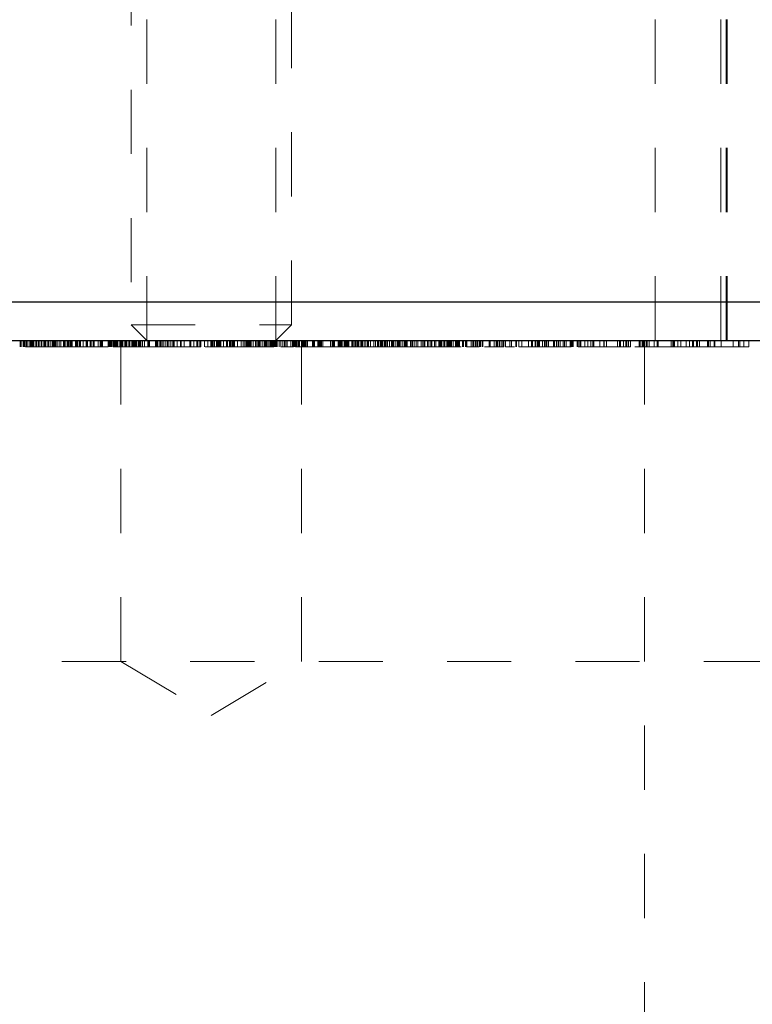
# Model space of a CAD drawing. Header units: inches. Extents: x 1802 to 2468, y -208 to -72.
# Tile 310 of 595: x 2078.03 to 2079.17, y -116.23 to -114.7. Entities that reach past the tile are written whole.
import ezdxf

# ---------------------------------------------------------------- set-up
doc = ezdxf.new("R2010")
doc.units = ezdxf.units.IN
doc.header["$LTSCALE"] = 0.5
doc.header["$MEASUREMENT"] = 0
doc.linetypes.add('HIDDEN', pattern=[0.225, 0.15, -0.075])
for name, color, linetype in [('DIE-M-S3', 8, 'Continuous'), ('DSS-M-S', 53, 'Continuous'), ('SVD-M-S', 8, 'Continuous')]:
    doc.layers.add(name, color=color, linetype=linetype)

msp = doc.modelspace()

# ---------------------------------------------------------------- linework, layer by layer
at = {"layer": 'DIE-M-S3', "linetype": 'HIDDEN', "lineweight": 18}
for p, q in [((2078.22616, -114.69667), (2078.22616, -115.19667)), ((2078.42716, -115.19667), (2078.42716, -114.69667)), ((2079.01806, -115.19667), (2079.01806, -114.69667)), ((2079.12084, -115.19667), (2079.12084, -114.69667)), ((2079.12084, -115.19667), (2079.12084, -114.69667)), ((2079.12084, -115.19667), (2079.12084, -114.69667)), ((2079.12084, -115.19667), (2079.12084, -114.69667)), ((2079.12903, -115.19667), (2079.12903, -114.69667)), ((2079.12903, -115.19667), (2079.12903, -114.69667)), ((2079.12903, -115.19667), (2079.12903, -114.69667)), ((2079.12903, -115.19667), (2079.12903, -114.69667)), ((2079.13031, -115.19667), (2079.13031, -114.69667)), ((2079.13031, -115.19667), (2079.13031, -114.69667)), ((2079.13031, -115.19667), (2079.13031, -114.69667)), ((2079.13031, -115.19667), (2079.13031, -114.69667))]:
    msp.add_line(p, q, dxfattribs=at)
at = {"layer": 'DSS-M-S', "linetype": 'Continuous', "lineweight": 25}
msp.add_line((2067.96416, -115.19667), (2085.46416, -115.19667), dxfattribs=at)
at = {"layer": 'DSS-M-S', "linetype": 'HIDDEN', "lineweight": 18}
for p, q in [((2078.02908, -115.20667), (2078.02908, -115.19667)), ((2078.0304, -115.20667), (2078.0304, -115.19667)), ((2078.03348, -115.20667), (2078.03348, -115.19667)), ((2078.03502, -115.20667), (2078.03502, -115.19667)), ((2078.03677, -115.20667), (2078.03677, -115.19667)), ((2078.04732, -115.20667), (2078.03729, -115.20667)), ((2078.03877, -115.20667), (2078.03877, -115.19667)), ((2078.0392, -115.20667), (2078.0392, -115.19667)), ((2078.03963, -115.20667), (2078.03963, -115.19667)), ((2078.03997, -115.20667), (2078.03997, -115.19667)), ((2078.04271, -115.20667), (2078.04271, -115.19667)), ((2078.04521, -115.20667), (2078.04521, -115.19667)), ((2078.04521, -115.20667), (2078.04521, -115.19667)), ((2078.04579, -115.20667), (2078.04579, -115.19667)), ((2078.04732, -115.20667), (2078.04732, -115.19667)), ((2078.04745, -115.20667), (2078.04745, -115.19667)), ((2078.04789, -115.20667), (2078.04789, -115.19667)), ((2078.04881, -115.20667), (2078.04881, -115.19667)), ((2078.0504, -115.20667), (2078.0504, -115.19667)), ((2078.05348, -115.20667), (2078.05348, -115.19667)), ((2078.05502, -115.20667), (2078.05502, -115.19667)), ((2078.05747, -115.20667), (2078.05747, -115.19667)), ((2078.05809, -115.20667), (2078.05809, -115.19667)), ((2078.05841, -115.20667), (2078.05841, -115.19667)), ((2078.05872, -115.20667), (2078.05872, -115.19667)), ((2078.06172, -115.20667), (2078.06172, -115.19667)), ((2078.0622, -115.20667), (2078.0622, -115.19667)), ((2078.06271, -115.20667), (2078.06271, -115.19667)), ((2078.06579, -115.20667), (2078.06579, -115.19667)), ((2078.06732, -115.20667), (2078.06732, -115.19667)), ((2078.06886, -115.20667), (2078.06886, -115.19667)), ((2078.07194, -115.20667), (2078.07194, -115.19667)), ((2078.07348, -115.20667), (2078.07348, -115.19667)), ((2078.07369, -115.20667), (2078.07369, -115.19667)), ((2078.07656, -115.20667), (2078.07656, -115.19667)), ((2078.07946, -115.20667), (2078.07946, -115.19667)), ((2078.07963, -115.20667), (2078.07963, -115.19667)), ((2078.08035, -115.20667), (2078.08035, -115.19667)), ((2078.08091, -115.20667), (2078.08091, -115.19667)), ((2078.08139, -115.20667), (2078.08139, -115.19667)), ((2078.08146, -115.20667), (2078.08146, -115.19667)), ((2078.08271, -115.20667), (2078.08271, -115.19667)), ((2078.08338, -115.20667), (2078.08338, -115.19667)), ((2078.08381, -115.20667), (2078.08381, -115.19667)), ((2078.08458, -115.20667), (2078.08458, -115.19667)), ((2078.08656, -115.20667), (2078.08656, -115.19667)), ((2078.08982, -115.20667), (2078.08982, -115.19667)), ((2078.09208, -115.20667), (2078.09208, -115.19667)), ((2078.09656, -115.20667), (2078.09656, -115.19667)), ((2078.09809, -115.20667), (2078.09809, -115.19667)), ((2078.09901, -115.20667), (2078.09901, -115.19667)), ((2078.10194, -115.20667), (2078.10194, -115.19667)), ((2078.10247, -115.20667), (2078.10247, -115.19667)), ((2078.10271, -115.20667), (2078.10271, -115.19667)), ((2078.1029, -115.20667), (2078.1029, -115.19667)), ((2078.10302, -115.20667), (2078.10302, -115.19667)), ((2078.10425, -115.20667), (2078.10425, -115.19667)), ((2078.10427, -115.20667), (2078.10427, -115.19667)), ((2078.1047, -115.20667), (2078.1047, -115.19667)), ((2078.10675, -115.20667), (2078.10675, -115.19667)), ((2078.10682, -115.20667), (2078.10682, -115.19667)), ((2078.10732, -115.20667), (2078.10732, -115.19667)), ((2078.10886, -115.20667), (2078.10886, -115.19667)), ((2078.10975, -115.20667), (2078.10975, -115.19667)), ((2078.11496, -115.20667), (2078.11496, -115.19667)), ((2078.11502, -115.20667), (2078.11502, -115.19667)), ((2078.11656, -115.20667), (2078.11656, -115.19667)), ((2078.11809, -115.20667), (2078.11809, -115.19667)), ((2078.11896, -115.20667), (2078.11896, -115.19667)), ((2078.12117, -115.20667), (2078.12117, -115.19667)), ((2078.12265, -115.20667), (2078.12265, -115.19667)), ((2078.12271, -115.20667), (2078.12271, -115.19667)), ((2078.12732, -115.20667), (2078.12732, -115.19667)), ((2078.13194, -115.20667), (2078.13194, -115.19667)), ((2078.13348, -115.20667), (2078.13348, -115.19667)), ((2078.13384, -115.20667), (2078.13384, -115.19667)), ((2078.13809, -115.20667), (2078.13809, -115.19667)), ((2078.13963, -115.20667), (2078.13963, -115.19667)), ((2078.14271, -115.20667), (2078.14271, -115.19667)), ((2078.14425, -115.20667), (2078.14425, -115.19667)), ((2078.1504, -115.20667), (2078.1504, -115.19667)), ((2078.15342, -115.20667), (2078.15342, -115.19667)), ((2078.15348, -115.20667), (2078.15348, -115.19667)), ((2078.15463, -115.20667), (2078.15463, -115.19667)), ((2078.15502, -115.20667), (2078.15502, -115.19667)), ((2078.15617, -115.20667), (2078.15617, -115.19667)), ((2078.15716, -115.20667), (2078.15716, -115.19667)), ((2078.15732, -115.20667), (2078.15732, -115.19667)), ((2078.16579, -115.20667), (2078.16579, -115.19667)), ((2078.16732, -115.20667), (2078.16732, -115.19667)), ((2078.16843, -115.20667), (2078.16843, -115.19667)), ((2078.16879, -115.20667), (2078.16879, -115.19667)), ((2078.1704, -115.20667), (2078.1704, -115.19667)), ((2078.17095, -115.20667), (2078.17095, -115.19667)), ((2078.17137, -115.20667), (2078.17137, -115.19667)), ((2078.17189, -115.20667), (2078.17189, -115.19667)), ((2078.17408, -115.20667), (2078.17408, -115.19667)), ((2078.1742, -115.20667), (2078.1742, -115.19667)), ((2078.17458, -115.20667), (2078.17458, -115.19667)), ((2078.17463, -115.20667), (2078.17463, -115.19667)), ((2078.1748, -115.20667), (2078.1748, -115.19667)), ((2078.1749, -115.20667), (2078.1749, -115.19667)), ((2078.17656, -115.20667), (2078.17656, -115.19667)), ((2078.17732, -115.20667), (2078.17732, -115.19667)), ((2078.17809, -115.20667), (2078.17809, -115.19667)), ((2078.17963, -115.20667), (2078.17963, -115.19667)), ((2078.18117, -115.20667), (2078.18117, -115.19667)), ((2078.18425, -115.20667), (2078.18425, -115.19667)), ((2078.18603, -115.19667), (2078.18603, -115.69667)), ((2078.18732, -115.20667), (2078.18732, -115.19667)), ((2078.18886, -115.20667), (2078.18886, -115.19667)), ((2078.19182, -115.20667), (2078.19182, -115.19667)), ((2078.19225, -115.20667), (2078.19225, -115.19667)), ((2078.19271, -115.20667), (2078.19271, -115.19667)), ((2078.19381, -115.20667), (2078.19381, -115.19667)), ((2078.19502, -115.20667), (2078.19502, -115.19667)), ((2078.19809, -115.20667), (2078.19809, -115.19667)), ((2078.19963, -115.20667), (2078.19963, -115.19667)), ((2078.20271, -115.20667), (2078.20271, -115.19667)), ((2078.20362, -115.20667), (2078.20362, -115.19667)), ((2078.20425, -115.20667), (2078.20425, -115.19667)), ((2078.20579, -115.20667), (2078.20579, -115.19667)), ((2078.20593, -115.20667), (2078.20593, -115.19667)), ((2078.20703, -115.20667), (2078.20703, -115.19667)), ((2078.20886, -115.20667), (2078.20886, -115.19667)), ((2078.2104, -115.20667), (2078.2104, -115.19667)), ((2078.2128, -115.20667), (2078.2128, -115.19667)), ((2078.21348, -115.20667), (2078.21348, -115.19667)), ((2078.21502, -115.20667), (2078.21502, -115.19667)), ((2078.21656, -115.20667), (2078.21656, -115.19667)), ((2078.21668, -115.20667), (2078.21668, -115.19667)), ((2078.21704, -115.20667), (2078.21704, -115.19667)), ((2078.21963, -115.20667), (2078.21963, -115.19667)), ((2078.22265, -115.20667), (2078.22265, -115.19667)), ((2078.22271, -115.20667), (2078.22271, -115.19667)), ((2078.22809, -115.20667), (2078.22809, -115.19667)), ((2078.22881, -115.20667), (2078.22881, -115.19667)), ((2078.23035, -115.20667), (2078.23035, -115.19667)), ((2078.2304, -115.20667), (2078.2304, -115.19667)), ((2078.23963, -115.20667), (2078.23963, -115.19667)), ((2078.2404, -115.20667), (2078.2404, -115.19667)), ((2078.2406, -115.20667), (2078.2406, -115.19667)), ((2078.24093, -115.20667), (2078.24093, -115.19667)), ((2078.24136, -115.20667), (2078.24136, -115.19667)), ((2078.24278, -115.20667), (2078.24278, -115.19667)), ((2078.24283, -115.20667), (2078.24283, -115.19667)), ((2078.24319, -115.20667), (2078.24319, -115.19667)), ((2078.24656, -115.20667), (2078.24656, -115.19667)), ((2078.24708, -115.20667), (2078.24708, -115.19667)), ((2078.24732, -115.20667), (2078.24732, -115.19667)), ((2078.24752, -115.20667), (2078.24752, -115.19667)), ((2078.24963, -115.20667), (2078.24963, -115.19667)), ((2078.2517, -115.20667), (2078.2517, -115.19667)), ((2078.25502, -115.20667), (2078.25502, -115.19667)), ((2078.25809, -115.20667), (2078.25809, -115.19667)), ((2078.25855, -115.20667), (2078.25855, -115.19667)), ((2078.25963, -115.20667), (2078.25963, -115.19667)), ((2078.26271, -115.20667), (2078.26271, -115.19667)), ((2078.26579, -115.20667), (2078.26579, -115.19667)), ((2078.26809, -115.20667), (2078.26809, -115.19667)), ((2078.26862, -115.20667), (2078.26862, -115.19667)), ((2078.26886, -115.20667), (2078.26886, -115.19667)), ((2078.26894, -115.20667), (2078.26894, -115.19667)), ((2078.26906, -115.20667), (2078.26906, -115.19667)), ((2078.27348, -115.20667), (2078.27348, -115.19667)), ((2078.27882, -115.20667), (2078.27882, -115.19667)), ((2078.27963, -115.20667), (2078.27963, -115.19667)), ((2078.28425, -115.20667), (2078.28425, -115.19667)), ((2078.29348, -115.20667), (2078.29348, -115.19667)), ((2078.29502, -115.20667), (2078.29502, -115.19667)), ((2078.29963, -115.20667), (2078.29963, -115.19667)), ((2078.30425, -115.20667), (2078.30425, -115.19667)), ((2078.30583, -115.20667), (2078.30583, -115.19667)), ((2078.30895, -115.20667), (2078.30895, -115.19667)), ((2078.30898, -115.20667), (2078.30898, -115.19667)), ((2078.30934, -115.20667), (2078.30934, -115.19667)), ((2078.3104, -115.20667), (2078.3104, -115.19667)), ((2078.31617, -115.20667), (2078.31617, -115.19667)), ((2078.32732, -115.20667), (2078.31729, -115.20667)), ((2078.32117, -115.20667), (2078.32117, -115.19667)), ((2078.32579, -115.20667), (2078.32579, -115.19667)), ((2078.32732, -115.20667), (2078.32732, -115.19667)), ((2078.33502, -115.20667), (2078.32732, -115.20667)), ((2078.32886, -115.20667), (2078.32886, -115.19667)), ((2078.33112, -115.20667), (2078.33112, -115.19667)), ((2078.33194, -115.20667), (2078.33194, -115.19667)), ((2078.33502, -115.20667), (2078.33502, -115.19667)), ((2078.39194, -115.20667), (2078.33502, -115.20667)), ((2078.33509, -115.20667), (2078.33509, -115.19667)), ((2078.33656, -115.20667), (2078.33656, -115.19667)), ((2078.33809, -115.20667), (2078.33809, -115.19667)), ((2078.33963, -115.20667), (2078.33963, -115.19667)), ((2078.3406, -115.20667), (2078.3406, -115.19667)), ((2078.34134, -115.20667), (2078.34134, -115.19667)), ((2078.34579, -115.20667), (2078.34579, -115.19667)), ((2078.3504, -115.20667), (2078.3504, -115.19667)), ((2078.35194, -115.20667), (2078.35194, -115.19667)), ((2078.35502, -115.20667), (2078.35502, -115.19667)), ((2078.35546, -115.20667), (2078.35546, -115.19667)), ((2078.35656, -115.20667), (2078.35656, -115.19667)), ((2078.35855, -115.20667), (2078.35855, -115.19667)), ((2078.36052, -115.20667), (2078.36052, -115.19667)), ((2078.36119, -115.20667), (2078.36119, -115.19667)), ((2078.36139, -115.20667), (2078.36139, -115.19667)), ((2078.36151, -115.20667), (2078.36151, -115.19667)), ((2078.36165, -115.20667), (2078.36165, -115.19667)), ((2078.36271, -115.20667), (2078.36271, -115.19667)), ((2078.36732, -115.20667), (2078.36732, -115.19667)), ((2078.37348, -115.20667), (2078.37348, -115.19667)), ((2078.37656, -115.20667), (2078.37656, -115.19667)), ((2078.37872, -115.20667), (2078.37872, -115.19667)), ((2078.38117, -115.20667), (2078.38117, -115.19667)), ((2078.38254, -115.20667), (2078.38254, -115.19667)), ((2078.38425, -115.20667), (2078.38425, -115.19667)), ((2078.38579, -115.20667), (2078.38579, -115.19667)), ((2078.38732, -115.20667), (2078.38732, -115.19667)), ((2078.38886, -115.20667), (2078.38886, -115.19667)), ((2078.39194, -115.20667), (2078.39194, -115.19667)), ((2078.41809, -115.20667), (2078.39194, -115.20667)), ((2078.39555, -115.20667), (2078.39555, -115.19667)), ((2078.39656, -115.20667), (2078.39656, -115.19667)), ((2078.39946, -115.20667), (2078.39946, -115.19667)), ((2078.39963, -115.20667), (2078.39963, -115.19667)), ((2078.40035, -115.20667), (2078.40035, -115.19667)), ((2078.40091, -115.20667), (2078.40091, -115.19667)), ((2078.40117, -115.20667), (2078.40117, -115.19667)), ((2078.40146, -115.20667), (2078.40146, -115.19667)), ((2078.40271, -115.20667), (2078.40271, -115.19667)), ((2078.40595, -115.20667), (2078.40595, -115.19667)), ((2078.40886, -115.20667), (2078.40886, -115.19667)), ((2078.40907, -115.20667), (2078.40907, -115.19667)), ((2078.4104, -115.20667), (2078.4104, -115.19667)), ((2078.41208, -115.20667), (2078.41208, -115.19667)), ((2078.41348, -115.20667), (2078.41348, -115.19667)), ((2078.41543, -115.20667), (2078.41543, -115.19667)), ((2078.41809, -115.20667), (2078.41809, -115.19667)), ((2078.42425, -115.20667), (2078.41809, -115.20667)), ((2078.41872, -115.20667), (2078.41872, -115.19667)), ((2078.41963, -115.20667), (2078.41963, -115.19667)), ((2078.42117, -115.20667), (2078.42117, -115.19667)), ((2078.42189, -115.20667), (2078.42189, -115.19667)), ((2078.42271, -115.20667), (2078.42271, -115.19667)), ((2078.42357, -115.20667), (2078.42357, -115.19667)), ((2078.42425, -115.20667), (2078.42425, -115.19667)), ((2078.42427, -115.20667), (2078.42427, -115.19667)), ((2078.42547, -115.20667), (2078.42547, -115.19667)), ((2078.4261, -115.20667), (2078.4261, -115.19667)), ((2078.42732, -115.20667), (2078.42732, -115.19667)), ((2078.42761, -115.20667), (2078.42761, -115.19667)), ((2078.42956, -115.20667), (2078.42956, -115.19667)), ((2078.43271, -115.20667), (2078.43271, -115.19667)), ((2078.43502, -115.20667), (2078.43502, -115.19667)), ((2078.43809, -115.20667), (2078.43809, -115.19667)), ((2078.4406, -115.20667), (2078.4406, -115.19667)), ((2078.44271, -115.20667), (2078.44271, -115.19667)), ((2078.44502, -115.20667), (2078.44502, -115.19667)), ((2078.4504, -115.20667), (2078.4504, -115.19667)), ((2078.45348, -115.20667), (2078.45348, -115.19667)), ((2078.45502, -115.20667), (2078.45502, -115.19667)), ((2078.45656, -115.20667), (2078.45656, -115.19667)), ((2078.45809, -115.20667), (2078.45809, -115.19667)), ((2078.46886, -115.20667), (2078.45809, -115.20667)), ((2078.45855, -115.20667), (2078.45855, -115.19667)), ((2078.45963, -115.20667), (2078.45963, -115.19667)), ((2078.46035, -115.20667), (2078.46035, -115.19667)), ((2078.4604, -115.20667), (2078.4604, -115.19667)), ((2078.46271, -115.20667), (2078.46271, -115.19667)), ((2078.46425, -115.20667), (2078.46425, -115.19667)), ((2078.46728, -115.69667), (2078.46728, -115.19667)), ((2078.46732, -115.20667), (2078.46732, -115.19667)), ((2078.46886, -115.20667), (2078.46886, -115.19667)), ((2078.54795, -115.20667), (2078.46886, -115.20667)), ((2078.4704, -115.20667), (2078.4704, -115.19667)), ((2078.47194, -115.20667), (2078.47194, -115.19667)), ((2078.47305, -115.20667), (2078.47305, -115.19667)), ((2078.47341, -115.20667), (2078.47341, -115.19667)), ((2078.47365, -115.20667), (2078.47365, -115.19667)), ((2078.47557, -115.20667), (2078.47557, -115.19667)), ((2078.47651, -115.20667), (2078.47651, -115.19667)), ((2078.48425, -115.20667), (2078.48425, -115.19667)), ((2078.48619, -115.20667), (2078.48619, -115.19667)), ((2078.48732, -115.20667), (2078.48732, -115.19667)), ((2078.49266, -115.20667), (2078.49266, -115.19667)), ((2078.4935, -115.20667), (2078.4935, -115.19667)), ((2078.49369, -115.20667), (2078.49369, -115.19667)), ((2078.49381, -115.20667), (2078.49381, -115.19667)), ((2078.49396, -115.20667), (2078.49396, -115.19667)), ((2078.49445, -115.20667), (2078.49445, -115.19667)), ((2078.49538, -115.20667), (2078.49538, -115.19667)), ((2078.49624, -115.20667), (2078.49624, -115.19667)), ((2078.49687, -115.20667), (2078.49687, -115.19667)), ((2078.49838, -115.20667), (2078.49838, -115.19667)), ((2078.50033, -115.20667), (2078.50033, -115.19667)), ((2078.5124, -115.20667), (2078.5124, -115.19667)), ((2078.51485, -115.20667), (2078.51485, -115.19667)), ((2078.51617, -115.20667), (2078.51617, -115.19667)), ((2078.51771, -115.20667), (2078.51771, -115.19667)), ((2078.51809, -115.20667), (2078.51809, -115.19667)), ((2078.51886, -115.20667), (2078.51886, -115.19667)), ((2078.52425, -115.20667), (2078.52425, -115.19667)), ((2078.52571, -115.20667), (2078.52571, -115.19667)), ((2078.52579, -115.20667), (2078.52579, -115.19667)), ((2078.52732, -115.20667), (2078.52732, -115.19667)), ((2078.52785, -115.20667), (2078.52785, -115.19667)), ((2078.52886, -115.20667), (2078.52886, -115.19667)), ((2078.5304, -115.20667), (2078.5304, -115.19667)), ((2078.53348, -115.20667), (2078.53348, -115.19667)), ((2078.53502, -115.20667), (2078.53502, -115.19667)), ((2078.53656, -115.20667), (2078.53656, -115.19667)), ((2078.53809, -115.20667), (2078.53809, -115.19667)), ((2078.53963, -115.20667), (2078.53963, -115.19667)), ((2078.54117, -115.20667), (2078.54117, -115.19667)), ((2078.54579, -115.20667), (2078.54579, -115.19667)), ((2078.54595, -115.20667), (2078.54595, -115.19667)), ((2078.54795, -115.20667), (2078.54795, -115.19667)), ((2078.5504, -115.20667), (2078.54795, -115.20667)), ((2078.5504, -115.20667), (2078.5504, -115.19667)), ((2078.59809, -115.20667), (2078.5504, -115.20667)), ((2078.55117, -115.20667), (2078.55117, -115.19667)), ((2078.55194, -115.20667), (2078.55194, -115.19667)), ((2078.55379, -115.20667), (2078.55379, -115.19667)), ((2078.55425, -115.20667), (2078.55425, -115.19667)), ((2078.55535, -115.20667), (2078.55535, -115.19667)), ((2078.55656, -115.20667), (2078.55656, -115.19667)), ((2078.55963, -115.20667), (2078.55963, -115.19667)), ((2078.56117, -115.20667), (2078.56117, -115.19667)), ((2078.56271, -115.20667), (2078.56271, -115.19667)), ((2078.56581, -115.20667), (2078.56581, -115.19667)), ((2078.566, -115.20667), (2078.566, -115.19667)), ((2078.56612, -115.20667), (2078.56612, -115.19667)), ((2078.56627, -115.20667), (2078.56627, -115.19667)), ((2078.56946, -115.20667), (2078.56946, -115.19667)), ((2078.5704, -115.20667), (2078.5704, -115.19667)), ((2078.57065, -115.20667), (2078.57065, -115.19667)), ((2078.57121, -115.20667), (2078.57121, -115.19667)), ((2078.57129, -115.20667), (2078.57129, -115.19667)), ((2078.57145, -115.20667), (2078.57145, -115.19667)), ((2078.57502, -115.20667), (2078.57502, -115.19667)), ((2078.57987, -115.20667), (2078.57987, -115.19667)), ((2078.58271, -115.20667), (2078.58271, -115.19667)), ((2078.58579, -115.20667), (2078.58579, -115.19667)), ((2078.58639, -115.20667), (2078.58639, -115.19667)), ((2078.58651, -115.20667), (2078.58651, -115.19667)), ((2078.58694, -115.20667), (2078.58694, -115.19667)), ((2078.58711, -115.20667), (2078.58711, -115.19667)), ((2078.58716, -115.20667), (2078.58716, -115.19667)), ((2078.5872, -115.20667), (2078.5872, -115.19667)), ((2078.58963, -115.20667), (2078.58963, -115.19667)), ((2078.59035, -115.20667), (2078.59035, -115.19667)), ((2078.5904, -115.20667), (2078.5904, -115.19667)), ((2078.59052, -115.20667), (2078.59052, -115.19667)), ((2078.59088, -115.20667), (2078.59088, -115.19667)), ((2078.59189, -115.20667), (2078.59189, -115.19667)), ((2078.59348, -115.20667), (2078.59348, -115.19667)), ((2078.59612, -115.20667), (2078.59612, -115.19667)), ((2078.59656, -115.20667), (2078.59656, -115.19667)), ((2078.59809, -115.20667), (2078.59809, -115.19667)), ((2078.60016, -115.20667), (2078.60016, -115.19667)), ((2078.60117, -115.20667), (2078.60117, -115.19667)), ((2078.60413, -115.20667), (2078.60413, -115.19667)), ((2078.60732, -115.20667), (2078.60732, -115.19667)), ((2078.60853, -115.20667), (2078.60853, -115.19667)), ((2078.60886, -115.20667), (2078.60886, -115.19667)), ((2078.6104, -115.20667), (2078.6104, -115.19667)), ((2078.61324, -115.20667), (2078.61324, -115.19667)), ((2078.61656, -115.20667), (2078.61656, -115.19667)), ((2078.61663, -115.20667), (2078.61663, -115.19667)), ((2078.61809, -115.20667), (2078.61809, -115.19667)), ((2078.61824, -115.20667), (2078.61824, -115.19667)), ((2078.61869, -115.20667), (2078.61869, -115.19667)), ((2078.61906, -115.20667), (2078.61906, -115.19667)), ((2078.61963, -115.20667), (2078.61963, -115.19667)), ((2078.62095, -115.20667), (2078.62095, -115.19667)), ((2078.62117, -115.20667), (2078.62117, -115.19667)), ((2078.62425, -115.20667), (2078.62425, -115.19667)), ((2078.62732, -115.20667), (2078.62732, -115.19667)), ((2078.62886, -115.20667), (2078.62886, -115.19667)), ((2078.63002, -115.20667), (2078.63002, -115.19667)), ((2078.63034, -115.20667), (2078.63034, -115.19667)), ((2078.63194, -115.20667), (2078.63194, -115.19667)), ((2078.63732, -115.20667), (2078.63732, -115.19667)), ((2078.63785, -115.20667), (2078.63785, -115.19667)), ((2078.63809, -115.20667), (2078.63809, -115.19667)), ((2078.63829, -115.20667), (2078.63829, -115.19667)), ((2078.64023, -115.20667), (2078.64023, -115.19667)), ((2078.64271, -115.20667), (2078.64271, -115.19667)), ((2078.66579, -115.20667), (2078.64518, -115.20667)), ((2078.64579, -115.20667), (2078.64579, -115.19667)), ((2078.64829, -115.20667), (2078.64829, -115.19667)), ((2078.65348, -115.20667), (2078.65348, -115.19667)), ((2078.65656, -115.20667), (2078.65656, -115.19667)), ((2078.65821, -115.20667), (2078.65821, -115.19667)), ((2078.65857, -115.20667), (2078.65857, -115.19667)), ((2078.65963, -115.20667), (2078.65963, -115.19667)), ((2078.66379, -115.20667), (2078.66379, -115.19667)), ((2078.66579, -115.20667), (2078.66579, -115.19667)), ((2078.66881, -115.20667), (2078.66881, -115.19667)), ((2078.6704, -115.20667), (2078.6704, -115.19667)), ((2078.67437, -115.20667), (2078.67437, -115.19667)), ((2078.6765, -115.20667), (2078.6765, -115.19667)), ((2078.67656, -115.20667), (2078.67656, -115.19667)), ((2078.68117, -115.20667), (2078.68117, -115.19667)), ((2078.68129, -115.20667), (2078.68129, -115.19667)), ((2078.68184, -115.20667), (2078.68184, -115.19667)), ((2078.68271, -115.20667), (2078.68271, -115.19667)), ((2078.68283, -115.20667), (2078.68283, -115.19667)), ((2078.68319, -115.20667), (2078.68319, -115.19667)), ((2078.68432, -115.20667), (2078.68432, -115.19667)), ((2078.68463, -115.20667), (2078.68463, -115.19667)), ((2078.68579, -115.20667), (2078.68579, -115.19667)), ((2078.68886, -115.20667), (2078.68886, -115.19667)), ((2078.69016, -115.20667), (2078.69016, -115.19667)), ((2078.6904, -115.20667), (2078.6904, -115.19667)), ((2078.69381, -115.20667), (2078.69381, -115.19667)), ((2078.69502, -115.20667), (2078.69502, -115.19667)), ((2078.69656, -115.20667), (2078.69656, -115.19667)), ((2078.69696, -115.20667), (2078.69696, -115.19667)), ((2078.69785, -115.20667), (2078.69785, -115.19667)), ((2078.69963, -115.20667), (2078.69963, -115.19667)), ((2078.70117, -115.20667), (2078.70117, -115.19667)), ((2078.70343, -115.20667), (2078.70343, -115.19667)), ((2078.70701, -115.20667), (2078.70701, -115.19667)), ((2078.70732, -115.20667), (2078.70732, -115.19667)), ((2078.70764, -115.20667), (2078.70764, -115.19667)), ((2078.71348, -115.20667), (2078.70806, -115.20667)), ((2078.70894, -115.20667), (2078.70894, -115.19667)), ((2078.70915, -115.20667), (2078.70915, -115.19667)), ((2078.7104, -115.20667), (2078.7104, -115.19667)), ((2078.7111, -115.20667), (2078.7111, -115.19667)), ((2078.71194, -115.20667), (2078.71194, -115.19667)), ((2078.71348, -115.20667), (2078.71348, -115.19667)), ((2078.71809, -115.20667), (2078.71809, -115.19667)), ((2078.71963, -115.20667), (2078.71963, -115.19667)), ((2078.72271, -115.20667), (2078.72271, -115.19667)), ((2078.72425, -115.20667), (2078.72425, -115.19667)), ((2078.72482, -115.20667), (2078.72482, -115.19667)), ((2078.73156, -115.20667), (2078.73156, -115.19667)), ((2078.73425, -115.20667), (2078.73425, -115.19667)), ((2078.73502, -115.20667), (2078.73502, -115.19667)), ((2078.73547, -115.20667), (2078.73547, -115.19667)), ((2078.73809, -115.20667), (2078.73809, -115.19667)), ((2078.73963, -115.20667), (2078.73963, -115.19667)), ((2078.74129, -115.20667), (2078.74129, -115.19667)), ((2078.74165, -115.20667), (2078.74165, -115.19667)), ((2078.74425, -115.20667), (2078.74425, -115.19667)), ((2078.74579, -115.20667), (2078.74579, -115.19667)), ((2078.74617, -115.20667), (2078.74617, -115.19667)), ((2078.74886, -115.20667), (2078.74886, -115.19667)), ((2078.74963, -115.20667), (2078.74963, -115.19667)), ((2078.75963, -115.20667), (2078.75963, -115.19667)), ((2078.76732, -115.20667), (2078.76076, -115.20667)), ((2078.76117, -115.20667), (2078.76117, -115.19667)), ((2078.76732, -115.20667), (2078.76732, -115.19667)), ((2078.7674, -115.20667), (2078.7674, -115.19667)), ((2078.7704, -115.20667), (2078.7704, -115.19667)), ((2078.77194, -115.20667), (2078.77194, -115.19667)), ((2078.77309, -115.20667), (2078.77309, -115.19667)), ((2078.77591, -115.20667), (2078.77591, -115.19667)), ((2078.77809, -115.20667), (2078.77809, -115.19667)), ((2078.78079, -115.20667), (2078.78079, -115.19667)), ((2078.78117, -115.20667), (2078.78117, -115.19667)), ((2078.78271, -115.20667), (2078.78271, -115.19667)), ((2078.78511, -115.20667), (2078.78511, -115.19667)), ((2078.7989, -115.20667), (2078.78511, -115.20667)), ((2078.79194, -115.20667), (2078.79194, -115.19667)), ((2078.79445, -115.20667), (2078.79445, -115.19667)), ((2078.80129, -115.20667), (2078.80129, -115.19667)), ((2078.80165, -115.20667), (2078.80165, -115.19667)), ((2078.80214, -115.20667), (2078.80214, -115.19667)), ((2078.80579, -115.20667), (2078.80579, -115.19667)), ((2078.88732, -115.20667), (2078.80579, -115.20667)), ((2078.8104, -115.20667), (2078.8104, -115.19667)), ((2078.82117, -115.20667), (2078.82117, -115.19667)), ((2078.82579, -115.20667), (2078.82579, -115.19667)), ((2078.8274, -115.20667), (2078.8274, -115.19667)), ((2078.83148, -115.20667), (2078.83148, -115.19667)), ((2078.83194, -115.20667), (2078.83194, -115.19667)), ((2078.83458, -115.20667), (2078.83458, -115.19667)), ((2078.83494, -115.20667), (2078.83494, -115.19667)), ((2078.83656, -115.20667), (2078.83656, -115.19667)), ((2078.83711, -115.20667), (2078.83711, -115.19667)), ((2078.83805, -115.20667), (2078.83805, -115.19667)), ((2078.84271, -115.20667), (2078.84271, -115.19667)), ((2078.84579, -115.20667), (2078.84579, -115.19667)), ((2078.84687, -115.20667), (2078.84687, -115.19667)), ((2078.84898, -115.20667), (2078.84898, -115.19667)), ((2078.84954, -115.20667), (2078.84954, -115.19667)), ((2078.85232, -115.20667), (2078.85232, -115.19667)), ((2078.85963, -115.20667), (2078.85963, -115.19667)), ((2078.86151, -115.20667), (2078.86151, -115.19667)), ((2078.86437, -115.20667), (2078.86437, -115.19667)), ((2078.86492, -115.20667), (2078.86492, -115.19667)), ((2078.86771, -115.20667), (2078.86771, -115.19667)), ((2078.8704, -115.20667), (2078.8704, -115.19667)), ((2078.87502, -115.20667), (2078.87502, -115.19667)), ((2078.87689, -115.20667), (2078.87689, -115.19667)), ((2078.87963, -115.20667), (2078.87963, -115.19667)), ((2078.88579, -115.20667), (2078.88579, -115.19667)), ((2078.88732, -115.20667), (2078.88732, -115.19667)), ((2078.88886, -115.20667), (2078.88886, -115.19667)), ((2078.8904, -115.20667), (2078.8904, -115.19667)), ((2078.89656, -115.20667), (2078.89656, -115.19667)), ((2078.89809, -115.20667), (2078.89809, -115.19667)), ((2078.90117, -115.20667), (2078.90117, -115.19667)), ((2078.90271, -115.20667), (2078.90271, -115.19667)), ((2078.90886, -115.20667), (2078.90886, -115.19667)), ((2078.91348, -115.20667), (2078.91348, -115.19667)), ((2078.91826, -115.20667), (2078.91826, -115.19667)), ((2078.92117, -115.20667), (2078.92117, -115.19667)), ((2078.92264, -115.20667), (2078.92264, -115.19667)), ((2078.93194, -115.20667), (2078.93194, -115.19667)), ((2078.93812, -115.20667), (2078.93812, -115.19667)), ((2078.93831, -115.20667), (2078.93831, -115.19667)), ((2078.93843, -115.20667), (2078.93843, -115.19667)), ((2078.93857, -115.20667), (2078.93857, -115.19667)), ((2078.94271, -115.20667), (2078.94271, -115.19667)), ((2078.95946, -115.20667), (2078.95946, -115.19667)), ((2078.96271, -115.20667), (2078.96271, -115.19667)), ((2078.96425, -115.20667), (2078.96425, -115.19667)), ((2078.96886, -115.20667), (2078.96886, -115.19667)), ((2078.97247, -115.20667), (2078.97247, -115.19667)), ((2078.97348, -115.20667), (2078.97348, -115.19667)), ((2078.976, -115.20667), (2078.976, -115.19667)), ((2078.9768, -115.20667), (2078.9768, -115.19667)), ((2078.97963, -115.20667), (2078.97963, -115.19667)), ((2078.99348, -115.20667), (2078.98652, -115.20667)), ((2078.99348, -115.20667), (2078.99348, -115.19667)), ((2078.99809, -115.20667), (2078.99348, -115.20667)), ((2078.99425, -115.20667), (2078.99425, -115.19667)), ((2078.99502, -115.20667), (2078.99502, -115.19667)), ((2078.99809, -115.20667), (2078.99809, -115.19667)), ((2078.99956, -115.20667), (2078.99809, -115.20667)), ((2078.99956, -115.20667), (2078.99956, -115.19667)), ((2079.00886, -115.20667), (2078.99956, -115.20667)), ((2079.00009, -115.20667), (2079.00009, -115.19667)), ((2079.00166, -115.19667), (2079.00166, -117.69667)), ((2079.00425, -115.20667), (2079.00425, -115.19667)), ((2079.00579, -115.20667), (2079.00579, -115.19667)), ((2079.00886, -115.20667), (2079.00886, -115.19667)), ((2079.07194, -115.20667), (2079.00886, -115.20667)), ((2079.01656, -115.20667), (2079.01656, -115.19667)), ((2079.02117, -115.20667), (2079.02117, -115.19667)), ((2079.02182, -115.20667), (2079.02182, -115.19667)), ((2079.02271, -115.20667), (2079.02271, -115.19667)), ((2079.04297, -115.20667), (2079.04297, -115.19667)), ((2079.04591, -115.20667), (2079.04591, -115.19667)), ((2079.04627, -115.20667), (2079.04627, -115.19667)), ((2079.04732, -115.20667), (2079.04732, -115.19667)), ((2079.04865, -115.20667), (2079.04865, -115.19667)), ((2079.05372, -115.20667), (2079.05372, -115.19667)), ((2079.05809, -115.20667), (2079.05809, -115.19667)), ((2079.06639, -115.20667), (2079.06639, -115.19667)), ((2079.07194, -115.20667), (2079.07194, -115.19667)), ((2079.08271, -115.20667), (2079.07194, -115.20667)), ((2079.07201, -115.20667), (2079.07201, -115.19667)), ((2079.07656, -115.20667), (2079.07656, -115.19667)), ((2079.07809, -115.20667), (2079.07809, -115.19667)), ((2079.08271, -115.20667), (2079.08271, -115.19667)), ((2079.13963, -115.20667), (2079.08271, -115.20667)), ((2079.08425, -115.20667), (2079.08425, -115.19667)), ((2079.08732, -115.20667), (2079.08732, -115.19667)), ((2079.09963, -115.20667), (2079.09963, -115.19667)), ((2079.10117, -115.20667), (2079.10117, -115.19667)), ((2079.10386, -115.20667), (2079.10386, -115.19667)), ((2079.1104, -115.20667), (2079.1104, -115.19667)), ((2079.11117, -115.20667), (2079.11117, -115.19667)), ((2079.12117, -115.20667), (2079.12117, -115.19667)), ((2079.13963, -115.20667), (2079.13963, -115.19667)), ((2079.1504, -115.20667), (2079.13963, -115.20667)), ((2079.14821, -115.20667), (2079.14821, -115.19667)), ((2079.1504, -115.20667), (2079.1504, -115.19667)), ((2079.16425, -115.20667), (2079.1504, -115.20667)), ((2079.15656, -115.20667), (2079.15656, -115.19667)), ((2079.16425, -115.20667), (2079.16425, -115.19667)), ((2075.49403, -115.69667), (2082.71416, -115.69667)), ((2078.18603, -115.69667), (2078.32666, -115.78117)), ((2078.32666, -115.78117), (2078.46728, -115.69667))]:
    msp.add_line(p, q, dxfattribs=at)
for points, knots in [([(2078.1029, -115.20667), (2078.0936, -115.20667), (2078.07501, -115.20667), (2078.05432, -115.20667), (2078.04157, -115.20667), (2078.04028, -115.20667), (2078.03963, -115.20667)], [0, 0, 0, 0, 0.27966329, 0.55935394, 0.77963639, 1, 1, 1, 1]), ([(2078.16579, -115.20667), (2078.16473, -115.20667), (2078.16262, -115.20667), (2078.14553, -115.20667), (2078.12484, -115.20667), (2078.11022, -115.20667), (2078.1029, -115.20667)], [0, 0, 0, 0, 0.2796304, 0.5593429, 0.7795972, 1, 1, 1, 1]), ([(2078.20593, -115.20667), (2078.20076, -115.20667), (2078.19148, -115.20667), (2078.17941, -115.20667), (2078.17408, -115.20667)], [0, 0, 0, 0, 0.55775788, 1, 1, 1, 1]), ([(2078.24752, -115.20667), (2078.23822, -115.20667), (2078.21962, -115.20667), (2078.19893, -115.20667), (2078.18618, -115.20667), (2078.18489, -115.20667), (2078.18425, -115.20667)], [0, 0, 0, 0, 0.2796633, 0.5593539, 0.7796364, 1, 1, 1, 1]), ([(2078.24813, -115.20667), (2078.24606, -115.20667), (2078.23872, -115.20667), (2078.23341, -115.20667), (2078.2296, -115.20667)], [0, 0, 0, 0, 0.2807323, 1, 1, 1, 1]), ([(2078.3104, -115.20667), (2078.30935, -115.20667), (2078.30724, -115.20667), (2078.29014, -115.20667), (2078.26946, -115.20667), (2078.25483, -115.20667), (2078.24752, -115.20667)], [0, 0, 0, 0, 0.2796304, 0.5593429, 0.7795972, 1, 1, 1, 1]), ([(2078.44502, -115.20667), (2078.44355, -115.20667), (2078.4406, -115.20667), (2078.43735, -115.20667), (2078.43534, -115.20667), (2078.43512, -115.20667), (2078.43502, -115.20667)], [0, 0, 0, 0, 0.2795812, 0.5591432, 0.7795754, 1, 1, 1, 1]), ([(2078.45502, -115.20667), (2078.45484, -115.20667), (2078.45449, -115.20667), (2078.45176, -115.20667), (2078.44849, -115.20667), (2078.44617, -115.20667), (2078.44502, -115.20667)], [0, 0, 0, 0, 0.27946914, 0.55935777, 0.77967393, 1, 1, 1, 1]), ([(2078.63829, -115.20667), (2078.62899, -115.20667), (2078.61039, -115.20667), (2078.5897, -115.20667), (2078.57695, -115.20667), (2078.57566, -115.20667), (2078.57502, -115.20667)], [0, 0, 0, 0, 0.2796633, 0.5593539, 0.7796364, 1, 1, 1, 1]), ([(2078.70117, -115.20667), (2078.70012, -115.20667), (2078.698, -115.20667), (2078.68091, -115.20667), (2078.66023, -115.20667), (2078.6456, -115.20667), (2078.63829, -115.20667)], [0, 0, 0, 0, 0.2796304, 0.5593429, 0.7795972, 1, 1, 1, 1]), ([(2078.71623, -115.20667), (2078.71333, -115.20667), (2078.70079, -115.20667), (2078.70101, -115.20667), (2078.70117, -115.20667)], [0, 0, 0, 0, 0.2311533, 1, 1, 1, 1]), ([(2078.73425, -115.20667), (2078.73278, -115.20667), (2078.72983, -115.20667), (2078.72658, -115.20667), (2078.72457, -115.20667), (2078.72436, -115.20667), (2078.72425, -115.20667)], [0, 0, 0, 0, 0.2795812, 0.5591432, 0.7795754, 1, 1, 1, 1]), ([(2078.74425, -115.20667), (2078.74407, -115.20667), (2078.74372, -115.20667), (2078.74099, -115.20667), (2078.73772, -115.20667), (2078.73541, -115.20667), (2078.73425, -115.20667)], [0, 0, 0, 0, 0.27946914, 0.55935777, 0.77967393, 1, 1, 1, 1]), ([(2078.78271, -115.20667), (2078.78201, -115.20667), (2078.78096, -115.20667), (2078.76496, -115.20667), (2078.75536, -115.20667), (2078.75227, -115.20667)], [0, 0, 0, 0, 0.57587077, 0.86338288, 1, 1, 1, 1]), ([(2078.93812, -115.20667), (2078.93261, -115.20667), (2078.92161, -115.20667), (2078.90862, -115.20667), (2078.90108, -115.20667), (2078.89909, -115.20667), (2078.89809, -115.20667)], [0, 0, 0, 0, 0.2798859, 0.55897854, 0.77926287, 1, 1, 1, 1]), ([(2078.97963, -115.20667), (2078.97877, -115.20667), (2078.97705, -115.20667), (2078.96578, -115.20667), (2078.95206, -115.20667), (2078.94277, -115.20667), (2078.93812, -115.20667)], [0, 0, 0, 0, 0.279304, 0.5588383, 0.779277, 1, 1, 1, 1]), ([(2078.96886, -115.20667), (2078.96871, -115.20667), (2078.96839, -115.20667), (2078.96633, -115.20667), (2078.9653, -115.20667)], [0, 0, 0, 0, 0.4999669, 1, 1, 1, 1])]:
    msp.add_open_spline(points, degree=3, knots=knots, dxfattribs=at)
at = {"layer": 'SVD-M-S', "linetype": 'HIDDEN', "lineweight": 18}
for p, q in [((2078.20166, -114.20598), (2078.20166, -115.17217)), ((2078.45166, -115.17217), (2078.45166, -114.20598)), ((2078.20166, -115.17217), (2078.45166, -115.17217)), ((2078.20166, -115.17217), (2078.22616, -115.19667)), ((2078.42716, -115.19667), (2078.45166, -115.17217))]:
    msp.add_line(p, q, dxfattribs=at)
at = {"layer": 'SVD-M-S', "linetype": 'Continuous', "lineweight": 25}
msp.add_line((2076.0879, -115.13667), (2079.99554, -115.13667), dxfattribs=at)

doc.saveas('drawing.dxf')
